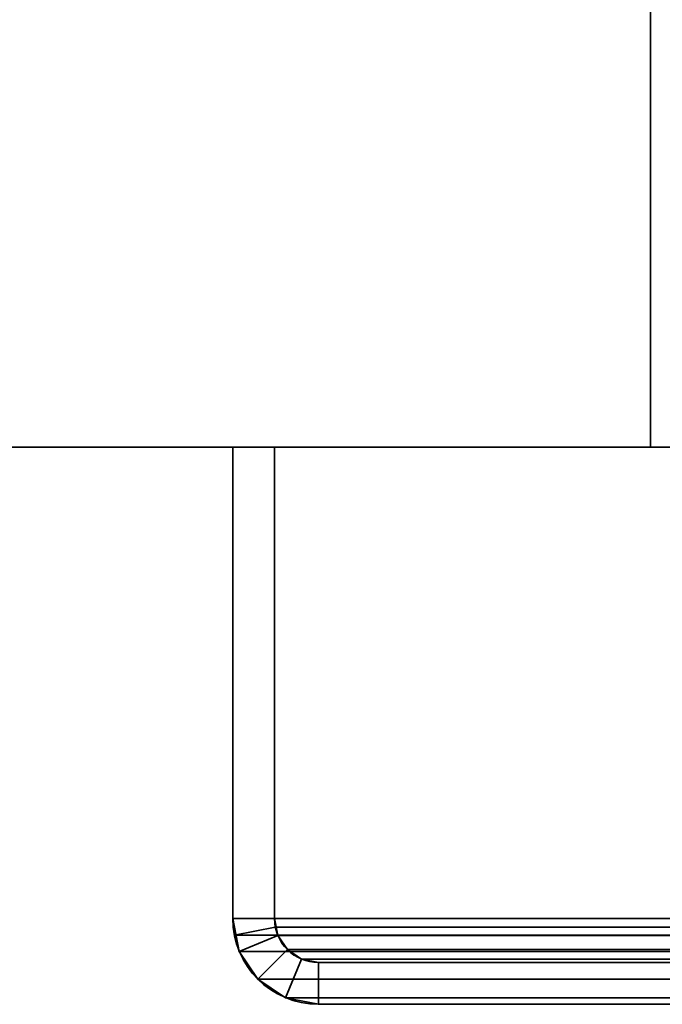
# Model space of a CAD drawing. Header units: millimetres. Extents: x -603 to 3703, y -115 to 249.
# Tile 304 of 656: x 962 to 985, y -33 to 2. Entities that reach past the tile are written whole.
import ezdxf

# ---------------------------------------------------------------- set-up
doc = ezdxf.new("R2010")
doc.units = ezdxf.units.MM
doc.layers.add('152', color=7, linetype='Continuous', true_color=0xffffff)

# ---------------------------------------------------------------- blocks, each defined once
blk = doc.blocks.new('UG_SURFACE_002')
at = {"layer": '152', "color": 252, "linetype": 'Continuous', "lineweight": 35}
for points in [[(835, -13.3, -7.75), (835, 230.4, -7.75), (985, 230.4, -7.75), (985, -13.3, -7.75)], [(2165, -13.3, 2212.25), (2165, 230.4, 2212.25), (835, 230.4, 2212.25), (835, -13.3, 2212.25)], [(985, -13.3, -7.75), (985, 230.4, -7.75), (985, 230.4, 2062.25), (985, -13.3, 2062.25)], [(985, -13.3, 2062.25), (985, 230.4, 2062.25), (2015, 230.4, 2062.25), (2015, -13.3, 2062.25)], [(2165, -13.3, 2212.25), (835, -13.3, 2212.25), (985, -13.3, 2062.25), (2015, -13.3, 2062.25)], [(835, -13.3, 2212.25), (835, -13.3, -7.75), (985, -13.3, -7.75), (985, -13.3, 2062.25)]]:
    blk.add_3dface(points, dxfattribs=at)
blk = doc.blocks.new('UG_SURFACE_150')
at = {"layer": '152', "color": 252, "linetype": 'Continuous', "lineweight": 35}
for points in [[(970, -13.3, 2075.25), (971.5, -13.3, 2073.75), (971.5, -13.3, -7.75), (970, -13.3, -7.75)], [(971.5, -30.22, 2073.75), (971.5, -13.3, 2073.75), (970, -13.3, 2075.25), (970, -30.22, 2075.25)], [(970, -30.22, -7.75), (970, -13.3, -7.75), (971.5, -13.3, -7.75), (971.5, -30.22, -7.75)], [(970, -30.22, 2075.25), (970, -13.3, 2075.25), (970, -13.3, -7.75), (970, -30.22, -7.75)], [(971.5, -30.22, 2073.75), (971.5, -30.22, -7.75), (971.5, -13.3, -7.75), (971.5, -13.3, 2073.75)], [(970, -30.22, 2075.25), (970.059, -30.821, 2075.191), (971.53, -30.528, 2073.72), (971.5, -30.22, 2073.75)], [(971.5, -30.22, -7.75), (971.62, -30.825, -7.75), (970.234, -31.399, -7.75), (970, -30.22, -7.75)], [(970, -30.22, -7.75), (970.234, -31.399, -7.75), (970.234, -31.399, 2075.016)], [(970.234, -31.399, 2075.016), (970.059, -30.821, 2075.191), (970, -30.22, -7.75)], [(970.059, -30.821, 2075.191), (970, -30.22, 2075.25), (970, -30.22, -7.75)], [(971.5, -30.22, -7.75), (971.53, -30.528, 2073.72), (971.62, -30.825, 2073.63)], [(971.5, -30.22, -7.75), (971.5, -30.22, 2073.75), (971.53, -30.528, 2073.72)], [(971.62, -30.825, 2073.63), (971.62, -30.825, -7.75), (971.5, -30.22, -7.75)], [(970.059, -30.821, 2075.191), (970.234, -31.399, 2075.016), (971.62, -30.825, 2073.63), (971.53, -30.528, 2073.72)], [(970.234, -31.399, 2075.016), (970.902, -32.398, 2074.348), (971.963, -31.337, 2073.287), (971.62, -30.825, 2073.63)], [(970.902, -32.398, -7.75), (970.234, -31.399, -7.75), (971.62, -30.825, -7.75), (971.963, -31.337, -7.75)], [(971.963, -31.337, 2073.287), (971.963, -31.337, -7.75), (971.62, -30.825, -7.75), (971.62, -30.825, 2073.63)], [(970.234, -31.399, 2075.016), (970.234, -31.399, -7.75), (970.902, -32.398, -7.75), (970.902, -32.398, 2074.348)], [(972.475, -31.68, 2072.775), (971.963, -31.337, 2073.287), (970.902, -32.398, 2074.348), (971.901, -33.066, 2073.349)], [(971.901, -33.066, -7.75), (970.902, -32.398, -7.75), (971.963, -31.337, -7.75), (972.475, -31.68, -7.75)], [(972.475, -31.68, 2072.775), (972.475, -31.68, -7.75), (971.963, -31.337, -7.75), (971.963, -31.337, 2073.287)], [(973.08, -31.8, 2072.17), (972.475, -31.68, 2072.775), (971.901, -33.066, 2073.349), (973.08, -33.3, 2072.17)], [(973.08, -33.3, -7.75), (971.901, -33.066, -7.75), (972.475, -31.68, -7.75), (973.08, -31.8, -7.75)], [(973.08, -31.8, 2072.17), (973.08, -31.8, -7.75), (972.475, -31.68, -7.75), (972.475, -31.68, 2072.775)], [(1021.92, -31.8, 2023.33), (1021.92, -31.8, -7.75), (973.08, -31.8, -7.75), (973.08, -31.8, 2072.17)], [(1021.92, -31.8, 2023.33), (973.08, -31.8, 2072.17), (973.08, -33.3, 2072.17), (1021.92, -33.3, 2023.33)], [(1021.92, -33.3, -7.75), (973.08, -33.3, -7.75), (973.08, -31.8, -7.75), (1021.92, -31.8, -7.75)], [(970.902, -32.398, 2074.348), (970.902, -32.398, -7.75), (971.901, -33.066, -7.75), (971.901, -33.066, 2073.349)], [(971.901, -33.066, 2073.349), (971.901, -33.066, -7.75), (973.08, -33.3, -7.75), (973.08, -33.3, 2072.17)], [(1021.92, -33.3, 2023.33), (973.08, -33.3, 2072.17), (973.08, -33.3, -7.75), (1021.92, -33.3, -7.75)]]:
    blk.add_3dface(points, dxfattribs=at)
blk = doc.blocks.new('UG_SURFACE_151')
at = {"layer": '152', "color": 252, "linetype": 'Continuous', "lineweight": 35}
for points in [[(970, -13.3, 2075.25), (971.5, -13.3, 2073.75), (971.5, -13.3, -7.75), (970, -13.3, -7.75)], [(971.5, -30.22, 2073.75), (971.5, -13.3, 2073.75), (970, -13.3, 2075.25), (970, -30.22, 2075.25)], [(970, -30.22, -7.75), (970, -13.3, -7.75), (971.5, -13.3, -7.75), (971.5, -30.22, -7.75)], [(970, -30.22, 2075.25), (970, -13.3, 2075.25), (970, -13.3, -7.75), (970, -30.22, -7.75)], [(971.5, -30.22, 2073.75), (971.5, -30.22, -7.75), (971.5, -13.3, -7.75), (971.5, -13.3, 2073.75)], [(970, -30.22, 2075.25), (970.059, -30.821, 2075.191), (971.53, -30.528, 2073.72), (971.5, -30.22, 2073.75)], [(971.5, -30.22, -7.75), (971.62, -30.825, -7.75), (970.234, -31.399, -7.75), (970, -30.22, -7.75)], [(970, -30.22, -7.75), (970.234, -31.399, -7.75), (970.234, -31.399, 2075.016)], [(970.234, -31.399, 2075.016), (970.059, -30.821, 2075.191), (970, -30.22, -7.75)], [(970.059, -30.821, 2075.191), (970, -30.22, 2075.25), (970, -30.22, -7.75)], [(971.5, -30.22, -7.75), (971.53, -30.528, 2073.72), (971.62, -30.825, 2073.63)], [(971.5, -30.22, -7.75), (971.5, -30.22, 2073.75), (971.53, -30.528, 2073.72)], [(971.62, -30.825, 2073.63), (971.62, -30.825, -7.75), (971.5, -30.22, -7.75)], [(970.059, -30.821, 2075.191), (970.234, -31.399, 2075.016), (971.62, -30.825, 2073.63), (971.53, -30.528, 2073.72)], [(970.234, -31.399, 2075.016), (970.902, -32.398, 2074.348), (971.963, -31.337, 2073.287), (971.62, -30.825, 2073.63)], [(970.902, -32.398, -7.75), (970.234, -31.399, -7.75), (971.62, -30.825, -7.75), (971.963, -31.337, -7.75)], [(971.963, -31.337, 2073.287), (971.963, -31.337, -7.75), (971.62, -30.825, -7.75), (971.62, -30.825, 2073.63)], [(970.234, -31.399, 2075.016), (970.234, -31.399, -7.75), (970.902, -32.398, -7.75), (970.902, -32.398, 2074.348)], [(972.475, -31.68, 2072.775), (971.963, -31.337, 2073.287), (970.902, -32.398, 2074.348), (971.901, -33.066, 2073.349)], [(971.901, -33.066, -7.75), (970.902, -32.398, -7.75), (971.963, -31.337, -7.75), (972.475, -31.68, -7.75)], [(972.475, -31.68, 2072.775), (972.475, -31.68, -7.75), (971.963, -31.337, -7.75), (971.963, -31.337, 2073.287)], [(973.08, -31.8, 2072.17), (972.475, -31.68, 2072.775), (971.901, -33.066, 2073.349), (973.08, -33.3, 2072.17)], [(973.08, -33.3, -7.75), (971.901, -33.066, -7.75), (972.475, -31.68, -7.75), (973.08, -31.8, -7.75)], [(973.08, -31.8, 2072.17), (973.08, -31.8, -7.75), (972.475, -31.68, -7.75), (972.475, -31.68, 2072.775)], [(1021.92, -31.8, 2023.33), (1021.92, -31.8, -7.75), (973.08, -31.8, -7.75), (973.08, -31.8, 2072.17)], [(1021.92, -31.8, 2023.33), (973.08, -31.8, 2072.17), (973.08, -33.3, 2072.17), (1021.92, -33.3, 2023.33)], [(1021.92, -33.3, -7.75), (973.08, -33.3, -7.75), (973.08, -31.8, -7.75), (1021.92, -31.8, -7.75)], [(970.902, -32.398, 2074.348), (970.902, -32.398, -7.75), (971.901, -33.066, -7.75), (971.901, -33.066, 2073.349)], [(971.901, -33.066, 2073.349), (971.901, -33.066, -7.75), (973.08, -33.3, -7.75), (973.08, -33.3, 2072.17)], [(1021.92, -33.3, 2023.33), (973.08, -33.3, 2072.17), (973.08, -33.3, -7.75), (1021.92, -33.3, -7.75)]]:
    blk.add_3dface(points, dxfattribs=at)
blk = doc.blocks.new('UG_SURFACE_152')
at = {"layer": '152', "color": 252, "linetype": 'Continuous', "lineweight": 35}
for points in [[(970, -13.3, 2075.25), (2030, -13.3, 2075.25), (2028.5, -13.3, 2073.75), (971.5, -13.3, 2073.75)], [(970, -13.3, 2075.25), (970, -30.22, 2075.25), (2030, -30.22, 2075.25), (2030, -13.3, 2075.25)], [(970, -30.22, 2075.25), (970, -13.3, 2075.25), (971.5, -13.3, 2073.75), (971.5, -30.22, 2073.75)], [(971.5, -13.3, 2073.75), (2028.5, -13.3, 2073.75), (2028.5, -30.22, 2073.75), (971.5, -30.22, 2073.75)], [(2030, -30.22, 2075.25), (970, -30.22, 2075.25), (970.059, -30.821, 2075.191)], [(971.5, -30.22, 2073.75), (971.53, -30.528, 2073.72), (970.059, -30.821, 2075.191), (970, -30.22, 2075.25)], [(2029.941, -30.821, 2075.191), (2030, -30.22, 2075.25), (970.059, -30.821, 2075.191)], [(971.53, -30.528, 2073.72), (971.5, -30.22, 2073.75), (2028.5, -30.22, 2073.75)], [(971.53, -30.528, 2073.72), (2028.5, -30.22, 2073.75), (2028.47, -30.528, 2073.72)], [(971.53, -30.528, 2073.72), (971.62, -30.825, 2073.63), (970.234, -31.399, 2075.016), (970.059, -30.821, 2075.191)], [(2028.47, -30.528, 2073.72), (2028.38, -30.825, 2073.63), (971.62, -30.825, 2073.63), (971.53, -30.528, 2073.72)], [(970.059, -30.821, 2075.191), (970.234, -31.399, 2075.016), (2029.766, -31.399, 2075.016), (2029.941, -30.821, 2075.191)], [(971.62, -30.825, 2073.63), (971.963, -31.337, 2073.287), (970.902, -32.398, 2074.348), (970.234, -31.399, 2075.016)], [(2028.037, -31.337, 2073.287), (971.963, -31.337, 2073.287), (971.62, -30.825, 2073.63), (2028.38, -30.825, 2073.63)], [(2029.766, -31.399, 2075.016), (970.234, -31.399, 2075.016), (970.902, -32.398, 2074.348), (2029.098, -32.398, 2074.348)], [(971.901, -33.066, 2073.349), (970.902, -32.398, 2074.348), (971.963, -31.337, 2073.287), (972.475, -31.68, 2072.775)], [(2027.525, -31.68, 2072.775), (972.475, -31.68, 2072.775), (971.963, -31.337, 2073.287), (2028.037, -31.337, 2073.287)], [(973.08, -33.3, 2072.17), (971.901, -33.066, 2073.349), (972.475, -31.68, 2072.775), (973.08, -31.8, 2072.17)], [(2026.92, -31.8, 2072.17), (973.08, -31.8, 2072.17), (972.475, -31.68, 2072.775), (2027.525, -31.68, 2072.775)], [(973.08, -31.8, 2072.17), (2026.92, -31.8, 2072.17), (1978.08, -31.8, 2023.33), (1021.92, -31.8, 2023.33)], [(1021.92, -33.3, 2023.33), (973.08, -33.3, 2072.17), (973.08, -31.8, 2072.17), (1021.92, -31.8, 2023.33)], [(2029.098, -32.398, 2074.348), (970.902, -32.398, 2074.348), (971.901, -33.066, 2073.349), (2028.099, -33.066, 2073.349)], [(2028.099, -33.066, 2073.349), (971.901, -33.066, 2073.349), (973.08, -33.3, 2072.17), (2026.92, -33.3, 2072.17)], [(973.08, -33.3, 2072.17), (1021.92, -33.3, 2023.33), (1978.08, -33.3, 2023.33), (2026.92, -33.3, 2072.17)]]:
    blk.add_3dface(points, dxfattribs=at)

msp = doc.modelspace()

# ---------------------------------------------------------------- linework, layer by layer
at = {"layer": '152', "color": 252, "linetype": 'Continuous', "lineweight": -3, "true_color": 0x939598}
for p, q in [((985, -13.3, 2062.25), (985, 230.4, 2062.25)), ((985, 230.4, -7.75), (985, -13.3, -7.75)), ((835, -13.3, 2212.25), (2165, -13.3, 2212.25)), ((835, -13.3, -7.75), (985, -13.3, -7.75)), ((2030, -13.3, 2075.25), (970, -13.3, 2075.25)), ((970, -13.3, -7.75), (970, -13.3, 2075.25)), ((970, -30.22, -7.75), (970, -13.3, -7.75)), ((970, -13.3, 2075.25), (970, -30.22, 2075.25)), ((971.5, -13.3, -7.75), (970, -13.3, -7.75)), ((970, -13.3, 2075.25), (970, -30.22, 2075.25)), ((970, -13.3, -7.75), (970, -13.3, 2075.25)), ((970, -13.3, 2075.25), (971.5, -13.3, 2073.75)), ((970, -30.22, -7.75), (970, -13.3, -7.75)), ((970, -13.3, 2075.25), (971.5, -13.3, 2073.75)), ((970, -13.3, 2075.25), (971.5, -13.3, 2073.75)), ((970, -13.3, 2075.25), (970, -30.22, 2075.25)), ((971.5, -13.3, -7.75), (970, -13.3, -7.75)), ((2028.5, -13.3, 2073.75), (971.5, -13.3, 2073.75)), ((971.5, -13.3, 2073.75), (971.5, -30.22, 2073.75)), ((971.5, -13.3, 2073.75), (971.5, -30.22, 2073.75)), ((971.5, -30.22, -7.75), (971.5, -13.3, -7.75)), ((971.5, -30.22, -7.75), (971.5, -13.3, -7.75)), ((971.5, -13.3, -7.75), (971.5, -13.3, 2073.75)), ((971.5, -13.3, 2073.75), (971.5, -30.22, 2073.75)), ((971.5, -13.3, -7.75), (971.5, -13.3, 2073.75)), ((2015, -13.3, 2062.25), (985, -13.3, 2062.25)), ((985, -13.3, 2062.25), (985, -13.3, -7.75)), ((2030, -30.22, 2075.25), (970, -30.22, 2075.25)), ((970, -30.22, 2075.25), (970, -30.22, -7.75)), ((970, -30.22, 2075.25), (970, -30.22, -7.75)), ((971.5, -30.22, 2073.75), (971.5, -30.22, -7.75)), ((971.5, -30.22, 2073.75), (971.5, -30.22, -7.75)), ((2028.5, -30.22, 2073.75), (971.5, -30.22, 2073.75)), ((973.08, -31.8, 2072.17), (973.08, -31.8, -7.75)), ((1021.92, -31.8, -7.75), (973.08, -31.8, -7.75)), ((973.08, -31.8, 2072.17), (973.08, -31.8, -7.75)), ((973.08, -31.8, 2072.17), (1021.92, -31.8, 2023.33)), ((973.08, -31.8, 2072.17), (1021.92, -31.8, 2023.33)), ((1021.92, -31.8, -7.75), (973.08, -31.8, -7.75)), ((973.08, -31.8, 2072.17), (1021.92, -31.8, 2023.33)), ((2026.92, -31.8, 2072.17), (973.08, -31.8, 2072.17)), ((1021.92, -33.3, -7.75), (973.08, -33.3, -7.75)), ((2026.92, -33.3, 2072.17), (973.08, -33.3, 2072.17)), ((1021.92, -33.3, -7.75), (973.08, -33.3, -7.75)), ((973.08, -33.3, 2072.17), (973.08, -33.3, -7.75)), ((973.08, -33.3, 2072.17), (1021.92, -33.3, 2023.33)), ((973.08, -33.3, 2072.17), (973.08, -33.3, -7.75)), ((973.08, -33.3, 2072.17), (1021.92, -33.3, 2023.33)), ((973.08, -33.3, 2072.17), (1021.92, -33.3, 2023.33))]:
    msp.add_line(p, q, dxfattribs=at)
at = {"layer": '152', "color": 252, "linetype": 'Continuous', "lineweight": -3, "true_color": 0x939598, "extrusion": (0, 0, -1)}
for radius in [3.08, 3.08, 1.58, 1.58]:
    msp.add_arc((-973.08, -30.22, 7.75), radius, 270, 0, dxfattribs=at)
at = {"layer": '152', "color": 252, "linetype": 'Continuous', "lineweight": -3, "true_color": 0x939598, "extrusion": (0.707107, 6.12323e-17, 0.707107)}
for major_axis in [(-3.08, 0, 3.08), (-3.08, 0, 3.08), (-3.08, 0, 3.08), (-1.58, 0, 1.58), (-1.58, 0, 1.58), (-1.58, 0, 1.58)]:
    msp.add_ellipse((973.08, -30.22, 2072.17), major_axis=major_axis, ratio=0.707107, start_param=0, end_param=1.570796, dxfattribs=at)

# ---------------------------------------------------------------- block references
at = {"layer": '152', "color": 252, "linetype": 'Continuous', "lineweight": -3, "true_color": 0x939598}
for name in ['UG_SURFACE_002', 'UG_SURFACE_150', 'UG_SURFACE_151', 'UG_SURFACE_152']:
    msp.add_blockref(name, (0, 0), dxfattribs=at)

doc.saveas('drawing.dxf')
